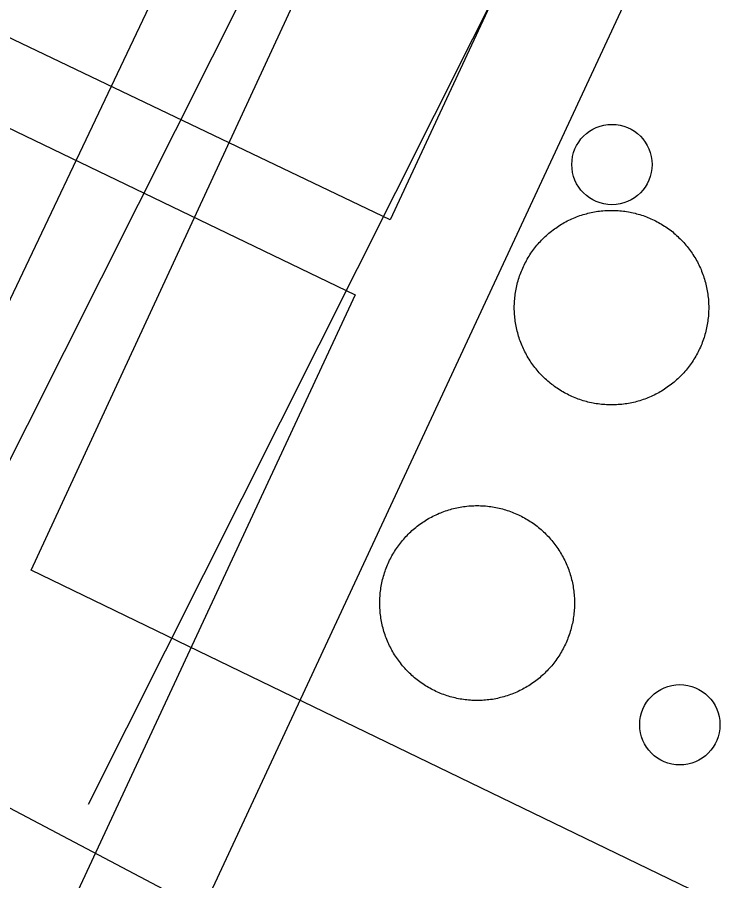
# Model space of a CAD drawing. Extents: x 3683613 to 3738215, y 469626 to 495384.
# Drawn here: x 3700234.7 to 3700330, y 478361.8 to 478477 of the extents above; entities that cross this region are included whole.
import ezdxf

# ---------------------------------------------------------------- set-up
doc = ezdxf.new("R2010")
doc.units = 0
for name, color, linetype in [('V-DOMW-TANK', 7, 'Continuous'), ('V-ROAD-CNTR', 7, 'Continuous'), ('V-UTIL-LINE', 7, 'Continuous')]:
    doc.layers.add(name, color=color, linetype=linetype)

msp = doc.modelspace()

# ---------------------------------------------------------------- linework, layer by layer
at = {"layer": 'V-DOMW-TANK'}
for points in [[(3700306.78, 478449), (3700306.97, 478449.13), (3700307.16, 478449.25), (3700307.35, 478449.37), (3700307.55, 478449.48), (3700307.74, 478449.6), (3700307.94, 478449.7), (3700308.14, 478449.81), (3700308.35, 478449.91), (3700308.55, 478450.01), (3700308.76, 478450.1), (3700308.96, 478450.19), (3700309.17, 478450.28), (3700309.38, 478450.36), (3700309.6, 478450.44), (3700309.81, 478450.52), (3700310.02, 478450.59), (3700310.24, 478450.66), (3700310.46, 478450.72), (3700310.68, 478450.78), (3700310.89, 478450.84), (3700311.12, 478450.89), (3700311.34, 478450.94), (3700311.56, 478450.98), (3700311.78, 478451.03), (3700312, 478451.06), (3700312.23, 478451.1), (3700312.45, 478451.13), (3700312.68, 478451.15), (3700312.9, 478451.17), (3700313.13, 478451.19), (3700313.36, 478451.21), (3700313.58, 478451.22), (3700313.81, 478451.23), (3700314.04, 478451.23), (3700314.26, 478451.23), (3700314.49, 478451.22), (3700314.71, 478451.21), (3700314.94, 478451.19), (3700315.17, 478451.18), (3700315.39, 478451.15), (3700315.62, 478451.13), (3700315.84, 478451.1), (3700316.06, 478451.07), (3700316.29, 478451.03), (3700316.51, 478450.99), (3700316.73, 478450.94), (3700316.95, 478450.89), (3700317.18, 478450.84), (3700317.39, 478450.78), (3700317.61, 478450.72), (3700317.83, 478450.66), (3700318.05, 478450.59), (3700318.26, 478450.52), (3700318.47, 478450.44), (3700318.69, 478450.36), (3700318.9, 478450.28), (3700319.11, 478450.2), (3700319.31, 478450.1), (3700319.52, 478450.01), (3700319.72, 478449.91), (3700319.93, 478449.81), (3700320.13, 478449.71), (3700320.33, 478449.6), (3700320.53, 478449.49), (3700320.72, 478449.38), (3700320.91, 478449.26), (3700321.1, 478449.13), (3700321.29, 478449.01), (3700321.48, 478448.88), (3700321.66, 478448.75), (3700321.85, 478448.61), (3700322.03, 478448.48), (3700322.21, 478448.34), (3700322.38, 478448.19), (3700322.55, 478448.04), (3700322.72, 478447.89), (3700322.89, 478447.74), (3700323.05, 478447.58), (3700323.21, 478447.43), (3700323.37, 478447.27), (3700323.53, 478447.1), (3700323.68, 478446.93), (3700323.83, 478446.77), (3700323.98, 478446.59), (3700324.12, 478446.42), (3700324.27, 478446.24), (3700324.4, 478446.06), (3700324.54, 478445.88), (3700324.67, 478445.69), (3700324.8, 478445.51), (3700324.92, 478445.32), (3700325.04, 478445.13), (3700325.16, 478444.93), (3700325.28, 478444.74), (3700325.39, 478444.54), (3700325.5, 478444.34), (3700325.6, 478444.14), (3700325.7, 478443.94), (3700325.8, 478443.73), (3700325.9, 478443.53)], [(3700301.09, 478437.33), (3700301.08, 478437.56), (3700301.07, 478437.79), (3700301.06, 478438.01), (3700301.06, 478438.24), (3700301.06, 478438.47), (3700301.07, 478438.69), (3700301.08, 478438.92), (3700301.09, 478439.14), (3700301.11, 478439.37), (3700301.13, 478439.6), (3700301.16, 478439.82), (3700301.19, 478440.04), (3700301.22, 478440.27), (3700301.26, 478440.49), (3700301.3, 478440.72), (3700301.34, 478440.94), (3700301.39, 478441.16), (3700301.45, 478441.38), (3700301.5, 478441.6), (3700301.56, 478441.82), (3700301.62, 478442.03), (3700301.69, 478442.25), (3700301.77, 478442.47), (3700301.84, 478442.68), (3700301.92, 478442.89), (3700302, 478443.1), (3700302.09, 478443.31), (3700302.18, 478443.52), (3700302.27, 478443.73), (3700302.37, 478443.93), (3700302.47, 478444.13), (3700302.58, 478444.33), (3700302.69, 478444.53), (3700302.8, 478444.73), (3700302.91, 478444.93), (3700303.03, 478445.12), (3700303.15, 478445.31), (3700303.27, 478445.5), (3700303.4, 478445.69), (3700303.54, 478445.87), (3700303.67, 478446.05), (3700303.81, 478446.23), (3700303.95, 478446.41), (3700304.09, 478446.59), (3700304.24, 478446.76), (3700304.39, 478446.93), (3700304.54, 478447.09), (3700304.7, 478447.26), (3700304.86, 478447.42), (3700305.02, 478447.58), (3700305.18, 478447.74), (3700305.35, 478447.89), (3700305.52, 478448.04), (3700305.69, 478448.18), (3700305.87, 478448.33), (3700306.04, 478448.47), (3700306.23, 478448.61), (3700306.41, 478448.74), (3700306.59, 478448.87), (3700306.78, 478449)], [(3700325.9, 478443.53), (3700325.99, 478443.32), (3700326.07, 478443.11), (3700326.16, 478442.9), (3700326.24, 478442.69), (3700326.31, 478442.47), (3700326.38, 478442.26), (3700326.45, 478442.04), (3700326.52, 478441.83), (3700326.58, 478441.61), (3700326.63, 478441.39), (3700326.69, 478441.17), (3700326.73, 478440.95), (3700326.78, 478440.73), (3700326.82, 478440.5), (3700326.86, 478440.28), (3700326.89, 478440.06), (3700326.92, 478439.83), (3700326.95, 478439.61), (3700326.97, 478439.38), (3700326.99, 478439.16), (3700327, 478438.93), (3700327.01, 478438.7), (3700327.02, 478438.48), (3700327.02, 478438.25), (3700327.02, 478438.02), (3700327.01, 478437.8), (3700327, 478437.57), (3700326.99, 478437.34), (3700326.97, 478437.12), (3700326.95, 478436.89), (3700326.92, 478436.67), (3700326.89, 478436.44), (3700326.86, 478436.22), (3700326.82, 478436), (3700326.78, 478435.77), (3700326.74, 478435.55), (3700326.69, 478435.33), (3700326.64, 478435.11), (3700326.58, 478434.89), (3700326.52, 478434.67), (3700326.45, 478434.45), (3700326.39, 478434.24), (3700326.31, 478434.02), (3700326.24, 478433.81), (3700326.16, 478433.6), (3700326.08, 478433.39), (3700325.99, 478433.18), (3700325.9, 478432.97), (3700325.81, 478432.76), (3700325.71, 478432.56), (3700325.61, 478432.36), (3700325.5, 478432.16), (3700325.39, 478431.96), (3700325.28, 478431.76), (3700325.17, 478431.57), (3700325.05, 478431.37), (3700324.93, 478431.18), (3700324.8, 478430.99), (3700324.68, 478430.8), (3700324.54, 478430.62), (3700324.41, 478430.44), (3700324.27, 478430.26), (3700324.13, 478430.08), (3700323.99, 478429.91), (3700323.84, 478429.73), (3700323.69, 478429.56), (3700323.54, 478429.39), (3700323.38, 478429.23), (3700323.22, 478429.07), (3700323.06, 478428.91), (3700322.9, 478428.76), (3700322.73, 478428.6), (3700322.56, 478428.45), (3700322.39, 478428.3), (3700322.21, 478428.16), (3700322.04, 478428.02), (3700321.85, 478427.88), (3700321.67, 478427.75), (3700321.49, 478427.62), (3700321.3, 478427.48), (3700321.11, 478427.36), (3700320.92, 478427.24), (3700320.73, 478427.12), (3700320.53, 478427.01), (3700320.34, 478426.9), (3700320.14, 478426.79), (3700319.94, 478426.68), (3700319.73, 478426.58), (3700319.53, 478426.48), (3700319.32, 478426.39), (3700319.12, 478426.3), (3700318.91, 478426.21), (3700318.7, 478426.13), (3700318.48, 478426.05), (3700318.27, 478425.97), (3700318.05, 478425.9), (3700317.84, 478425.83), (3700317.62, 478425.77), (3700317.41, 478425.71), (3700317.19, 478425.65)], [(3700317.19, 478425.65), (3700316.96, 478425.6), (3700316.74, 478425.55), (3700316.52, 478425.51), (3700316.3, 478425.46), (3700316.08, 478425.43), (3700315.85, 478425.39), (3700315.63, 478425.36), (3700315.4, 478425.34), (3700315.18, 478425.31), (3700314.95, 478425.3), (3700314.72, 478425.28), (3700314.5, 478425.27), (3700314.27, 478425.27), (3700314.04, 478425.27), (3700313.82, 478425.27), (3700313.59, 478425.27), (3700313.37, 478425.28), (3700313.14, 478425.3), (3700312.91, 478425.31), (3700312.69, 478425.34), (3700312.46, 478425.36), (3700312.24, 478425.39), (3700312.01, 478425.42), (3700311.79, 478425.46), (3700311.57, 478425.5), (3700311.35, 478425.55), (3700311.12, 478425.6), (3700310.9, 478425.65), (3700310.69, 478425.71), (3700310.47, 478425.77), (3700310.25, 478425.83), (3700310.03, 478425.9), (3700309.82, 478425.97), (3700309.61, 478426.04), (3700309.39, 478426.12), (3700309.18, 478426.21), (3700308.97, 478426.29), (3700308.76, 478426.39), (3700308.56, 478426.48), (3700308.35, 478426.58), (3700308.15, 478426.68), (3700307.95, 478426.78), (3700307.75, 478426.89), (3700307.55, 478427), (3700307.36, 478427.12), (3700307.17, 478427.23), (3700306.97, 478427.36), (3700306.79, 478427.48), (3700306.6, 478427.61), (3700306.42, 478427.74), (3700306.23, 478427.88), (3700306.05, 478428.01), (3700305.87, 478428.16), (3700305.7, 478428.3), (3700305.53, 478428.45), (3700305.36, 478428.6), (3700305.19, 478428.75), (3700305.03, 478428.9), (3700304.87, 478429.06), (3700304.71, 478429.23), (3700304.55, 478429.39), (3700304.4, 478429.56), (3700304.25, 478429.73), (3700304.1, 478429.9), (3700303.96, 478430.07), (3700303.81, 478430.25), (3700303.68, 478430.43), (3700303.54, 478430.61), (3700303.41, 478430.79), (3700303.28, 478430.98), (3700303.16, 478431.17), (3700303.04, 478431.36), (3700302.92, 478431.56), (3700302.8, 478431.75), (3700302.69, 478431.95), (3700302.58, 478432.15), (3700302.48, 478432.35), (3700302.38, 478432.55), (3700302.28, 478432.76), (3700302.18, 478432.96), (3700302.09, 478433.17), (3700302.01, 478433.38), (3700301.92, 478433.59), (3700301.84, 478433.8), (3700301.77, 478434.01), (3700301.7, 478434.23), (3700301.63, 478434.45), (3700301.56, 478434.66), (3700301.51, 478434.88), (3700301.45, 478435.1), (3700301.39, 478435.32), (3700301.34, 478435.54), (3700301.3, 478435.76), (3700301.26, 478435.98), (3700301.22, 478436.21), (3700301.19, 478436.43), (3700301.16, 478436.66), (3700301.13, 478436.88), (3700301.11, 478437.11), (3700301.09, 478437.33)], [(3700285.72, 478406.66), (3700285.85, 478406.83), (3700286, 478407.01), (3700286.14, 478407.19), (3700286.29, 478407.36), (3700286.44, 478407.53), (3700286.59, 478407.7), (3700286.75, 478407.86), (3700286.91, 478408.02), (3700287.07, 478408.18), (3700287.23, 478408.34), (3700287.4, 478408.49), (3700287.57, 478408.64), (3700287.74, 478408.79), (3700287.92, 478408.93), (3700288.1, 478409.07), (3700288.28, 478409.21), (3700288.46, 478409.35), (3700288.65, 478409.48), (3700288.83, 478409.61), (3700289.02, 478409.73), (3700289.21, 478409.85), (3700289.4, 478409.97), (3700289.6, 478410.09), (3700289.8, 478410.2), (3700290, 478410.31), (3700290.2, 478410.41), (3700290.4, 478410.51), (3700290.61, 478410.61), (3700290.81, 478410.71), (3700291.02, 478410.8), (3700291.23, 478410.88), (3700291.44, 478410.96), (3700291.66, 478411.05), (3700291.87, 478411.12), (3700292.08, 478411.19), (3700292.3, 478411.26), (3700292.52, 478411.32), (3700292.74, 478411.39), (3700292.96, 478411.44), (3700293.18, 478411.49), (3700293.4, 478411.54), (3700293.62, 478411.59), (3700293.84, 478411.63), (3700294.07, 478411.67), (3700294.29, 478411.7), (3700294.52, 478411.73), (3700294.74, 478411.76), (3700294.97, 478411.78), (3700295.19, 478411.79), (3700295.42, 478411.81), (3700295.65, 478411.82), (3700295.87, 478411.83), (3700296.1, 478411.83), (3700296.33, 478411.83), (3700296.56, 478411.82), (3700296.78, 478411.81), (3700297.01, 478411.79), (3700297.23, 478411.78), (3700297.46, 478411.76), (3700297.69, 478411.73)], [(3700297.69, 478411.73), (3700297.91, 478411.7), (3700298.13, 478411.67), (3700298.36, 478411.63), (3700298.58, 478411.59), (3700298.81, 478411.54), (3700299.03, 478411.49), (3700299.25, 478411.44), (3700299.47, 478411.38), (3700299.69, 478411.32), (3700299.9, 478411.26), (3700300.12, 478411.19), (3700300.33, 478411.12), (3700300.55, 478411.04), (3700300.76, 478410.96), (3700300.97, 478410.88), (3700301.18, 478410.79), (3700301.39, 478410.7), (3700301.6, 478410.61), (3700301.8, 478410.51), (3700302, 478410.41), (3700302.2, 478410.3), (3700302.41, 478410.2), (3700302.6, 478410.08), (3700302.8, 478409.97), (3700302.99, 478409.85), (3700303.18, 478409.73), (3700303.37, 478409.6), (3700303.56, 478409.47), (3700303.74, 478409.34), (3700303.93, 478409.21), (3700304.1, 478409.07), (3700304.28, 478408.93), (3700304.46, 478408.78), (3700304.63, 478408.64), (3700304.8, 478408.49), (3700304.97, 478408.33), (3700305.13, 478408.18), (3700305.29, 478408.02), (3700305.45, 478407.85), (3700305.61, 478407.69), (3700305.76, 478407.52), (3700305.91, 478407.35), (3700306.06, 478407.18), (3700306.2, 478407.01), (3700306.35, 478406.83), (3700306.48, 478406.65), (3700306.62, 478406.46), (3700306.75, 478406.28), (3700306.88, 478406.09), (3700307, 478405.9), (3700307.13, 478405.71), (3700307.24, 478405.52), (3700307.36, 478405.32), (3700307.47, 478405.12), (3700307.58, 478404.93), (3700307.68, 478404.73), (3700307.79, 478404.52), (3700307.88, 478404.32), (3700307.98, 478404.11), (3700308.07, 478403.9), (3700308.16, 478403.69), (3700308.24, 478403.48), (3700308.32, 478403.27), (3700308.39, 478403.05), (3700308.46, 478402.84), (3700308.53, 478402.62), (3700308.6, 478402.41), (3700308.66, 478402.19), (3700308.71, 478401.97), (3700308.77, 478401.75), (3700308.81, 478401.53), (3700308.86, 478401.31), (3700308.9, 478401.08), (3700308.94, 478400.85), (3700308.97, 478400.63), (3700309, 478400.41), (3700309.03, 478400.18), (3700309.05, 478399.96), (3700309.07, 478399.73), (3700309.08, 478399.5), (3700309.09, 478399.28), (3700309.1, 478399.05), (3700309.1, 478398.82), (3700309.1, 478398.6), (3700309.09, 478398.37), (3700309.08, 478398.14), (3700309.07, 478397.92), (3700309.05, 478397.69), (3700309.03, 478397.46), (3700309, 478397.24), (3700308.97, 478397.01), (3700308.94, 478396.79), (3700308.9, 478396.56), (3700308.86, 478396.34), (3700308.81, 478396.12), (3700308.76, 478395.9), (3700308.71, 478395.68), (3700308.66, 478395.46), (3700308.59, 478395.24), (3700308.53, 478395.02)], [(3700290.19, 478387.24), (3700289.99, 478387.35), (3700289.79, 478387.46), (3700289.59, 478387.57), (3700289.4, 478387.68), (3700289.21, 478387.8), (3700289.01, 478387.93), (3700288.83, 478388.05), (3700288.64, 478388.18), (3700288.45, 478388.31), (3700288.27, 478388.45), (3700288.09, 478388.58), (3700287.91, 478388.73), (3700287.74, 478388.87), (3700287.56, 478389.02), (3700287.4, 478389.17), (3700287.23, 478389.32), (3700287.06, 478389.48), (3700286.9, 478389.64), (3700286.74, 478389.8), (3700286.59, 478389.96), (3700286.43, 478390.13), (3700286.28, 478390.3), (3700286.14, 478390.47), (3700285.99, 478390.65), (3700285.85, 478390.83), (3700285.71, 478391.01), (3700285.58, 478391.19), (3700285.45, 478391.37), (3700285.32, 478391.56), (3700285.19, 478391.75), (3700285.07, 478391.94), (3700284.95, 478392.14), (3700284.84, 478392.33), (3700284.73, 478392.53), (3700284.62, 478392.73), (3700284.51, 478392.93), (3700284.41, 478393.13), (3700284.31, 478393.34), (3700284.22, 478393.54), (3700284.13, 478393.75), (3700284.04, 478393.96), (3700283.96, 478394.17), (3700283.88, 478394.38), (3700283.8, 478394.6), (3700283.73, 478394.81), (3700283.66, 478395.03), (3700283.6, 478395.25), (3700283.54, 478395.47), (3700283.48, 478395.69), (3700283.43, 478395.91), (3700283.38, 478396.13), (3700283.33, 478396.35), (3700283.29, 478396.57), (3700283.26, 478396.8), (3700283.22, 478397.02), (3700283.19, 478397.25), (3700283.17, 478397.47), (3700283.15, 478397.7), (3700283.13, 478397.92), (3700283.12, 478398.15), (3700283.11, 478398.38), (3700283.1, 478398.6), (3700283.1, 478398.83), (3700283.1, 478399.06), (3700283.11, 478399.28), (3700283.12, 478399.51), (3700283.13, 478399.74), (3700283.15, 478399.96), (3700283.17, 478400.19), (3700283.19, 478400.42), (3700283.22, 478400.64), (3700283.26, 478400.86), (3700283.29, 478401.09), (3700283.34, 478401.31), (3700283.38, 478401.53), (3700283.43, 478401.75), (3700283.48, 478401.98), (3700283.54, 478402.19), (3700283.6, 478402.41), (3700283.67, 478402.63), (3700283.73, 478402.85), (3700283.81, 478403.07), (3700283.88, 478403.28), (3700283.96, 478403.49), (3700284.04, 478403.7), (3700284.13, 478403.91), (3700284.22, 478404.12), (3700284.32, 478404.32), (3700284.41, 478404.53), (3700284.52, 478404.73), (3700284.62, 478404.93), (3700284.73, 478405.13), (3700284.84, 478405.33), (3700284.96, 478405.53), (3700285.08, 478405.72), (3700285.2, 478405.91), (3700285.32, 478406.1), (3700285.45, 478406.29), (3700285.58, 478406.47), (3700285.72, 478406.66)], [(3700308.53, 478395.02), (3700308.46, 478394.8), (3700308.39, 478394.59), (3700308.31, 478394.38), (3700308.23, 478394.16), (3700308.15, 478393.95), (3700308.06, 478393.74), (3700307.97, 478393.54), (3700307.88, 478393.33), (3700307.78, 478393.12), (3700307.68, 478392.92), (3700307.57, 478392.72), (3700307.47, 478392.52), (3700307.35, 478392.32), (3700307.24, 478392.13), (3700307.12, 478391.93), (3700307, 478391.74), (3700306.87, 478391.55), (3700306.75, 478391.37), (3700306.61, 478391.18), (3700306.48, 478391), (3700306.34, 478390.82), (3700306.2, 478390.64), (3700306.06, 478390.47), (3700305.91, 478390.29), (3700305.76, 478390.12), (3700305.6, 478389.96), (3700305.45, 478389.79), (3700305.29, 478389.63), (3700305.13, 478389.47), (3700304.96, 478389.31), (3700304.79, 478389.16), (3700304.62, 478389.01), (3700304.45, 478388.86), (3700304.28, 478388.72), (3700304.1, 478388.58), (3700303.92, 478388.44), (3700303.74, 478388.31), (3700303.55, 478388.17), (3700303.36, 478388.05), (3700303.17, 478387.92), (3700302.98, 478387.8), (3700302.79, 478387.68), (3700302.6, 478387.57), (3700302.4, 478387.45), (3700302.2, 478387.35), (3700302, 478387.24), (3700301.79, 478387.14), (3700301.59, 478387.04), (3700301.38, 478386.95), (3700301.17, 478386.86), (3700300.96, 478386.77), (3700300.75, 478386.69), (3700300.54, 478386.61), (3700300.33, 478386.53), (3700300.11, 478386.46), (3700299.9, 478386.39), (3700299.68, 478386.33), (3700299.46, 478386.27), (3700299.24, 478386.21), (3700299.02, 478386.16), (3700298.8, 478386.11), (3700298.58, 478386.06), (3700298.35, 478386.02), (3700298.13, 478385.98), (3700297.9, 478385.95), (3700297.68, 478385.92), (3700297.45, 478385.9), (3700297.23, 478385.87), (3700297, 478385.85), (3700296.77, 478385.84), (3700296.55, 478385.83), (3700296.32, 478385.83), (3700296.09, 478385.83), (3700295.87, 478385.83), (3700295.64, 478385.83), (3700295.41, 478385.84), (3700295.19, 478385.85), (3700294.96, 478385.88), (3700294.74, 478385.9), (3700294.51, 478385.92), (3700294.29, 478385.95), (3700294.06, 478385.99), (3700293.84, 478386.02), (3700293.61, 478386.06), (3700293.39, 478386.11), (3700293.17, 478386.16), (3700292.95, 478386.21), (3700292.73, 478386.27), (3700292.51, 478386.33), (3700292.29, 478386.39), (3700292.08, 478386.46), (3700291.86, 478386.54), (3700291.65, 478386.61), (3700291.43, 478386.69), (3700291.22, 478386.77), (3700291.01, 478386.86), (3700290.81, 478386.95), (3700290.6, 478387.04), (3700290.4, 478387.14), (3700290.19, 478387.24)]]:
    msp.add_lwpolyline(points, dxfattribs=at)
for centre in [(3700314.1, 478457.34), (3700323.16, 478382.59)]:
    msp.add_circle(centre, 5.36, dxfattribs=at)
at = {"layer": 'V-ROAD-CNTR'}
for points in [[(3700216.26, 478383.23), (3700324.97, 478599.56)], [(3700244.19, 478372), (3700351.96, 478586.46)]]:
    msp.add_lwpolyline(points, dxfattribs=at)
at = {"layer": 'V-UTIL-LINE'}
msp.add_line((3700068.62, 478541.71), (3700279.82, 478439.94), dxfattribs=at)
for points in [[(3700236.57, 478403.22), (3700313.12, 478568.46), (3700344.24, 478634.19), (3700344.2, 478637.46), (3700410.42, 478777.71), (3700414.26, 478776.93), (3700420.91, 478790.96), (3700418.17, 478791.47), (3700468.65, 478901.44)], [(3700468.65, 478901.44), (3700492.01, 478891.91), (3700481.61, 478871.82), (3700413.81, 478727.19), (3700367.56, 478627.38), (3700314.37, 478514.09), (3700284.49, 478449.98)], [(3699837.83, 478531.28), (3699890.4, 478505.57), (3699990.3, 478455.19), (3700183.88, 478367.54), (3700198.75, 478365.81), (3700283.04, 478543.13), (3700074.49, 478639.65), (3700112.35, 478730.04), (3700049.81, 478761.4), (3700030.89, 478757.85), (3699947.7, 478791.96), (3699883.92, 478643.77)], [(3700284.49, 478449.98), (3700024.17, 478574.42), (3699883.92, 478643.77)], [(3700370.74, 478131.4), (3700415.35, 478230.91), (3700238.56, 478313.05), (3700332.4, 478514.6), (3700467.65, 478454.6)], [(3700467.65, 478454.6), (3700426.16, 478366.61), (3700409.35, 478335.51), (3700402.68, 478322.85), (3700236.57, 478403.22)], [(3700279.82, 478439.94), (3700229.03, 478330.97), (3700222.89, 478320.23), (3700204.36, 478336.93), (3700224.07, 478376.54), (3700264.52, 478355.21), (3700419.58, 478284.53), (3700613.72, 478192.5), (3700591.38, 478145.21)]]:
    msp.add_lwpolyline(points, dxfattribs=at)

doc.saveas('drawing.dxf')
